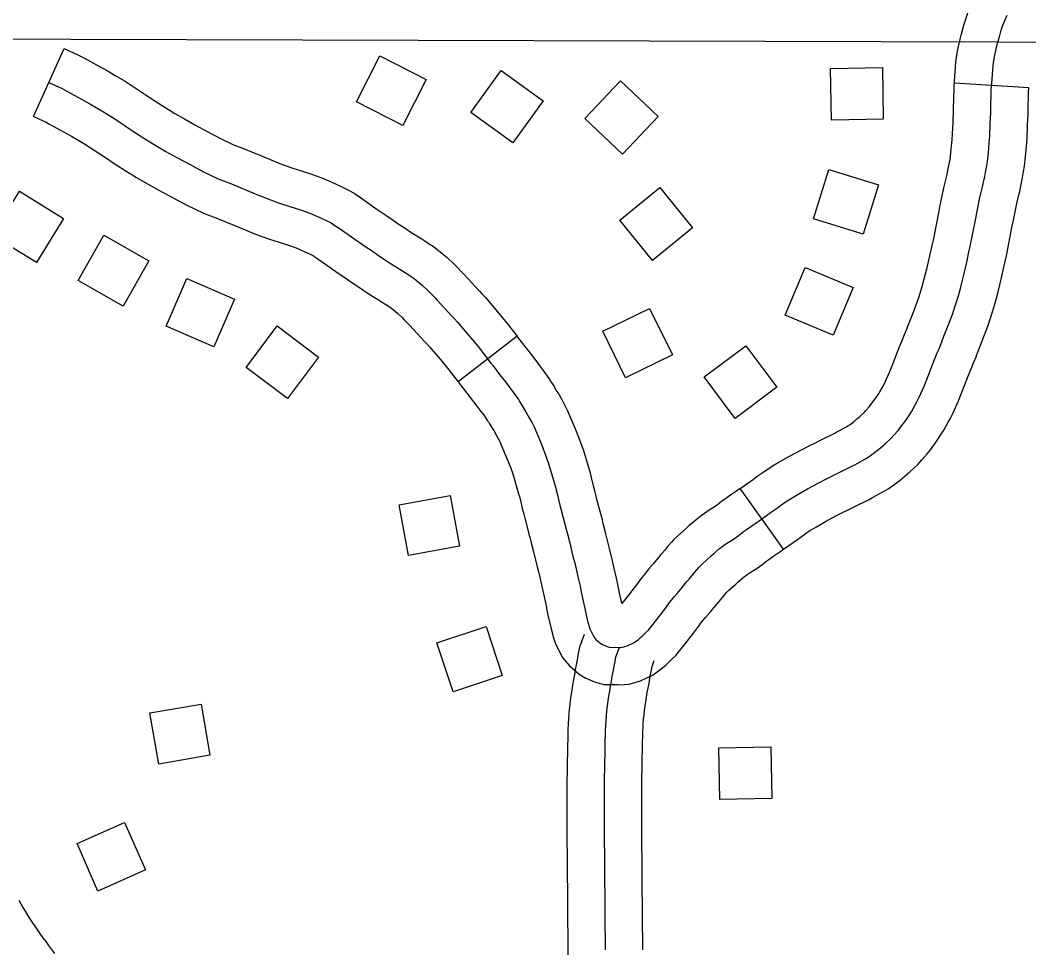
# Model space of a CAD drawing. Extents: x -19 to 366, y -4 to 359.
# Drawn here: x 138.6704 to 139.0544, y 196.672 to 197.026 of the extents above; entities that cross this region are included whole.
import ezdxf

# ---------------------------------------------------------------- set-up
doc = ezdxf.new("R2010")
doc.units = 0
for name, color, linetype in [('Level 31', 7, 'Continuous'), ('Level 5', 7, 'Continuous'), ('Level 56', 7, 'Continuous'), ('Level 60', 7, 'Continuous')]:
    doc.layers.add(name, color=color, linetype=linetype)

msp = doc.modelspace()

# ---------------------------------------------------------------- linework, layer by layer
at = {"layer": 'Level 31'}
for p, q in [((138.67543, 196.98928), (138.68718, 197.01515)), ((139.05435, 197.00023), (139.026, 197.00203)), ((139.026, 197.00203), (139.026, 197.00202)), ((138.85952, 196.9057), (138.83711, 196.88825)), ((138.96099, 196.82454), (138.94448, 196.84766)), ((138.87069, 196.80233), (138.87069, 196.80233))]:
    msp.add_line(p, q, dxfattribs=at)
for points in [[(139.026, 197.00202), (139.02604, 197.00261), (139.02644, 197.00837), (139.02662, 197.01007), (139.02687, 197.01189), (139.02736, 197.01483), (139.02822, 197.01876), (139.02858, 197.02027), (139.02924, 197.02267), (139.0296, 197.024), (139.03031, 197.02635), (139.03096, 197.02834), (139.03214, 197.03154), (139.03385, 197.03495), (139.03571, 197.03779), (139.03765, 197.04013), (139.03894, 197.04148), (139.04094, 197.04331), (139.04329, 197.04512), (139.04647, 197.04709), (139.04898, 197.04831), (139.0518, 197.04947), (139.05531, 197.05045)], [(139.00919, 196.87614), (139.00984, 196.87713), (139.01101, 196.87929), (139.01175, 196.8807), (139.01258, 196.88236), (139.01451, 196.88663), (139.01552, 196.88913), (139.01847, 196.89671), (139.0195, 196.89928), (139.02017, 196.90087), (139.02127, 196.90355), (139.02206, 196.90562), (139.02338, 196.90904), (139.0254, 196.91422), (139.02612, 196.9164), (139.02685, 196.91877), (139.02741, 196.92059), (139.02829, 196.9238), (139.02886, 196.92599), (139.02958, 196.92899), (139.03082, 196.93432), (139.03142, 196.93712), (139.0319, 196.93922), (139.03412, 196.95044), (139.03458, 196.95265), (139.03563, 196.95782), (139.03598, 196.9594), (139.03674, 196.96255), (139.03699, 196.96372), (139.03757, 196.96641), (139.03788, 196.96793), (139.03837, 196.97065), (139.03861, 196.9722), (139.03896, 196.9756), (139.03928, 196.97914), (139.0395, 196.98185), (139.03969, 196.98654), (139.03985, 196.99077), (139.03989, 196.99192), (139.04007, 196.99923), (139.04016, 197.00091), (139.04021, 197.00167), (139.04059, 197.00712), (139.04072, 197.00834), (139.04092, 197.00974), (139.04132, 197.01215), (139.04207, 197.0156), (139.04234, 197.01674), (139.04294, 197.01891), (139.04326, 197.02008), (139.04386, 197.02209), (139.04438, 197.02368), (139.04519, 197.02589), (139.04617, 197.02784)], [(138.68718, 197.01515), (138.69263, 197.01267), (138.69488, 197.01146), (138.69943, 197.00898), (138.70392, 197.00651), (138.70659, 197.00494), (138.7103, 197.0027), (138.71453, 196.99998), (138.71829, 196.99746), (138.72205, 196.99493), (138.72587, 196.99254), (138.72925, 196.99047), (138.73291, 196.98834), (138.73684, 196.98616), (138.74181, 196.98346), (138.74634, 196.98103), (138.75139, 196.97865), (138.75607, 196.97684), (138.76524, 196.973), (138.76949, 196.9713), (138.77339, 196.96989), (138.77415, 196.96964)], [(138.68131, 197.00221), (138.6863, 196.99994), (138.68811, 196.99897), (138.69261, 196.99652), (138.6969, 196.99416), (138.69933, 196.99273), (138.70278, 196.99064), (138.70674, 196.9881), (138.71037, 196.98567), (138.71431, 196.98301), (138.71841, 196.98045), (138.72198, 196.97827), (138.72589, 196.976), (138.73, 196.97371), (138.73506, 196.97096), (138.73995, 196.96834), (138.74578, 196.96559), (138.75077, 196.96366), (138.75986, 196.95986), (138.76444, 196.95802), (138.76877, 196.95646), (138.77308, 196.95505), (138.77714, 196.95371), (138.78059, 196.95251), (138.78448, 196.9508), (138.78667, 196.94975), (138.78871, 196.94875), (138.78984, 196.94809), (138.7918, 196.94673), (138.79862, 196.94197), (138.79976, 196.9412), (138.80162, 196.93995), (138.80433, 196.93808), (138.80634, 196.9367), (138.80863, 196.93515), (138.81098, 196.93361), (138.81329, 196.93215), (138.81571, 196.93067), (138.8167, 196.93004), (138.81834, 196.92895), (138.81923, 196.92834), (138.8203, 196.92757), (138.82207, 196.92615), (138.82353, 196.92495), (138.82565, 196.92292), (138.8267, 196.92188), (138.82846, 196.92007), (138.82897, 196.91954), (138.8348, 196.91318), (138.83566, 196.91225), (138.83686, 196.91092), (138.84186, 196.90508), (138.84467, 196.90166), (138.84947, 196.89549), (138.85038, 196.8943), (138.85287, 196.89107), (138.85511, 196.88821), (138.85714, 196.88552), (138.85807, 196.88427), (138.86003, 196.88149), (138.86047, 196.88083), (138.86114, 196.87979), (138.86229, 196.87786), (138.86289, 196.87687), (138.86432, 196.87436), (138.86524, 196.8726), (138.866, 196.87108), (138.8684, 196.86545), (138.86896, 196.86409), (138.87042, 196.86039), (138.87143, 196.85758), (138.87378, 196.84951), (138.87415, 196.8482), (138.87487, 196.84527), (138.87531, 196.84343), (138.87585, 196.8413), (138.8762, 196.8399), (138.8779, 196.83353), (138.87825, 196.8322), (138.87871, 196.83036), (138.87957, 196.82697), (138.88095, 196.8213), (138.88148, 196.81929), (138.88162, 196.81866), (138.88295, 196.81303), (138.8835, 196.81049), (138.88411, 196.80761), (138.88469, 196.8048), (138.88529, 196.80202), (138.88641, 196.7971), (138.88692, 196.79516), (138.88725, 196.79428), (138.88774, 196.79317), (138.88872, 196.79116), (138.88953, 196.79022), (138.89145, 196.7886), (138.89203, 196.78825), (138.89383, 196.78745), (138.89459, 196.78724), (138.89848, 196.78717)], [(139.00807, 196.9088), (139.0088, 196.91071), (139.01014, 196.91417), (139.01203, 196.91903), (139.01259, 196.92072), (139.01328, 196.92297), (139.01377, 196.92456), (139.01457, 196.92747), (139.01508, 196.92943), (139.01575, 196.93224), (139.01695, 196.93742), (139.01755, 196.9402), (139.01801, 196.94219), (139.0202, 196.95325), (139.02066, 196.9555), (139.02174, 196.96081), (139.02215, 196.96262), (139.02289, 196.96568), (139.0231, 196.9667), (139.02367, 196.96933), (139.02393, 196.9706), (139.02436, 196.97297), (139.02451, 196.974), (139.02482, 196.97696), (139.02513, 196.98037), (139.02532, 196.98273), (139.0255, 196.9871), (139.02565, 196.99127), (139.02569, 196.99233), (139.02588, 196.99979), (139.02598, 197.00174), (139.026, 197.00203)], [(139.03438, 196.89808), (139.03447, 196.89831), (139.03532, 196.90052), (139.03662, 196.9039), (139.03878, 196.90942), (139.03965, 196.91208), (139.04042, 196.91458), (139.04106, 196.91662), (139.04201, 196.92013), (139.04264, 196.92254), (139.04341, 196.92574), (139.04468, 196.93122), (139.04529, 196.93404), (139.04579, 196.93626), (139.04805, 196.94763), (139.04849, 196.94981), (139.04952, 196.95484), (139.04982, 196.95617), (139.0506, 196.95942), (139.05088, 196.96075), (139.05148, 196.96349), (139.05184, 196.96526), (139.05238, 196.96832), (139.0527, 196.97041), (139.0531, 196.97424), (139.05343, 196.97791), (139.05368, 196.98097), (139.05389, 196.98599), (139.05405, 196.99028), (139.05409, 196.99151), (139.05427, 196.99866), (139.05434, 197.00007), (139.05435, 197.00023)], [(138.67543, 196.98928), (138.67997, 196.98722), (138.68134, 196.98648), (138.68579, 196.98406), (138.68987, 196.98181), (138.69207, 196.98052), (138.69526, 196.97859), (138.69895, 196.97622), (138.70244, 196.97388), (138.70657, 196.9711), (138.71095, 196.96836), (138.71471, 196.96607), (138.71886, 196.96365), (138.72317, 196.96126), (138.72831, 196.95846), (138.73355, 196.95565), (138.74018, 196.95252), (138.74547, 196.95048), (138.75447, 196.94671), (138.75938, 196.94474), (138.76415, 196.94302), (138.76533, 196.94264)], [(138.77415, 196.96964), (138.7775, 196.96855), (138.78171, 196.96716), (138.7858, 196.96573), (138.79041, 196.9637), (138.79286, 196.96253), (138.79542, 196.96128), (138.79749, 196.96007), (138.79991, 196.95839), (138.80667, 196.95367), (138.80771, 196.95297), (138.80962, 196.95169), (138.81239, 196.94977), (138.81432, 196.94845), (138.8165, 196.94698), (138.81867, 196.94555), (138.8208, 196.94421), (138.82323, 196.94272), (138.82444, 196.94195), (138.82626, 196.94073), (138.82737, 196.93999), (138.8289, 196.93889), (138.83104, 196.93717), (138.83297, 196.93558), (138.83556, 196.93311), (138.83679, 196.93188), (138.83868, 196.92994), (138.83933, 196.92925), (138.84527, 196.92279), (138.84616, 196.92182), (138.84752, 196.92031), (138.85275, 196.9142), (138.85577, 196.91052), (138.85952, 196.9057)], [(138.76533, 196.94264), (138.76865, 196.94155), (138.77258, 196.94026), (138.77538, 196.93928), (138.77855, 196.93789), (138.78047, 196.93696), (138.782, 196.93622), (138.7822, 196.9361), (138.78369, 196.93506), (138.79057, 196.93027), (138.79181, 196.92943), (138.79362, 196.92821), (138.79627, 196.92638), (138.79835, 196.92495), (138.80076, 196.92333), (138.80328, 196.92167), (138.80579, 196.92009), (138.80819, 196.91862), (138.80895, 196.91813), (138.81042, 196.91716), (138.8111, 196.91669), (138.8117, 196.91626), (138.8131, 196.91514), (138.81409, 196.91432), (138.81574, 196.91274), (138.8166, 196.91189), (138.81824, 196.91021), (138.81861, 196.90982), (138.82433, 196.90358), (138.82516, 196.90268), (138.8262, 196.90153), (138.83097, 196.89596), (138.83356, 196.89279), (138.83711, 196.88825)], [(138.94448, 196.84766), (138.94486, 196.84794), (138.94823, 196.85031), (138.9495, 196.85122), (138.95096, 196.85231), (138.95325, 196.85392), (138.95535, 196.8553), (138.95683, 196.85622), (138.95893, 196.8575), (138.96324, 196.86001), (138.9678, 196.8624), (138.97097, 196.86403), (138.97312, 196.86508), (138.97505, 196.86604), (138.98047, 196.86873), (138.98129, 196.86917), (138.98494, 196.87115), (138.98545, 196.87146), (138.98632, 196.87207), (138.98782, 196.87319), (138.98878, 196.874), (138.99005, 196.87511), (138.99179, 196.87671), (138.99232, 196.87731), (138.9937, 196.87888), (138.99424, 196.87958), (138.99588, 196.88177), (138.99734, 196.88397), (138.99764, 196.88443), (138.99847, 196.88597), (138.99911, 196.88718), (138.99975, 196.88847), (139.00145, 196.89223), (139.00232, 196.89437), (139.00526, 196.90194), (139.00636, 196.90466), (139.00704, 196.9063), (139.00811, 196.9089)], [(138.89851, 196.80809), (138.89801, 196.81052), (138.89739, 196.81346), (138.8968, 196.81616), (138.89547, 196.82181), (138.89529, 196.82264), (138.89471, 196.82481), (138.89335, 196.83039), (138.89249, 196.83382), (138.89201, 196.83572), (138.89163, 196.83717), (138.88995, 196.84345), (138.88963, 196.84476), (138.88911, 196.8468), (138.88868, 196.84862), (138.88788, 196.85185), (138.88743, 196.85343), (138.88494, 196.86197), (138.88371, 196.8654), (138.88213, 196.8694), (138.8815, 196.87093), (138.87891, 196.87703), (138.87789, 196.87908), (138.87677, 196.88119), (138.87514, 196.88405), (138.87448, 196.88515), (138.87322, 196.88727), (138.87232, 196.88867), (138.87172, 196.88956), (138.86957, 196.89261), (138.86849, 196.89406), (138.86637, 196.89686), (138.86409, 196.89978), (138.86165, 196.90295), (138.86071, 196.90417), (138.85952, 196.9057)], [(138.96099, 196.82454), (138.96131, 196.82477), (138.96467, 196.82715), (138.96623, 196.82826), (138.96764, 196.82931), (138.96925, 196.83044), (138.97063, 196.83135), (138.97171, 196.83202), (138.97347, 196.83309), (138.97698, 196.83513), (138.98091, 196.83719), (138.98371, 196.83864), (138.98563, 196.83957), (138.98766, 196.84058), (138.99358, 196.84352), (138.99486, 196.84422), (138.999, 196.84646), (139.00085, 196.84757), (139.00295, 196.84903), (139.00549, 196.85093), (139.00725, 196.85241), (139.00903, 196.85396), (139.01213, 196.85682), (139.01366, 196.85855), (139.01567, 196.86085), (139.01686, 196.86241), (139.0191, 196.86538), (139.02104, 196.8683), (139.02205, 196.86984), (139.02355, 196.87262), (139.02439, 196.87423), (139.0254, 196.87625), (139.02757, 196.88103), (139.02872, 196.88389), (139.03168, 196.89148), (139.03265, 196.8939), (139.03329, 196.89545), (139.03438, 196.89807)], [(138.83711, 196.88825), (138.83823, 196.8868), (138.83912, 196.88564), (138.84165, 196.88235), (138.84385, 196.87955), (138.84578, 196.87699), (138.84657, 196.87593), (138.84834, 196.87341), (138.84863, 196.87299), (138.84906, 196.87231), (138.8501, 196.87056), (138.85064, 196.86968), (138.85186, 196.86753), (138.8526, 196.86613), (138.85309, 196.86514), (138.85529, 196.85996), (138.85579, 196.85877), (138.85713, 196.85538), (138.85791, 196.85319), (138.86012, 196.84559), (138.86042, 196.84455), (138.86107, 196.84193), (138.86151, 196.84006), (138.86207, 196.83785), (138.86244, 196.83634), (138.86417, 196.82989), (138.86449, 196.82869), (138.86493, 196.8269), (138.86578, 196.82354), (138.86718, 196.8178), (138.86767, 196.81595), (138.86777, 196.81552), (138.86909, 196.80989), (138.86961, 196.80752), (138.8702, 196.80471), (138.87069, 196.80233)], [(138.90956, 196.79372), (138.91229, 196.7972), (138.91537, 196.80117), (138.9164, 196.80254), (138.9176, 196.8042), (138.91829, 196.80508), (138.91941, 196.80647), (138.92043, 196.8077), (138.92236, 196.80995), (138.92409, 196.81209), (138.92499, 196.81309), (138.9256, 196.8138), (138.92675, 196.81517), (138.92784, 196.81653), (138.92878, 196.81762), (138.92926, 196.81811), (138.93037, 196.81917), (138.93152, 196.82025), (138.93339, 196.82195), (138.93434, 196.82276), (138.93664, 196.82475), (138.93803, 196.82582), (138.93903, 196.82653), (138.94049, 196.82753), (138.94312, 196.82918), (138.94448, 196.83025), (138.94578, 196.83124), (138.9472, 196.83225), (138.94889, 196.8334), (138.95137, 196.83513), (138.95309, 196.83635), (138.95645, 196.83873), (138.95787, 196.83974), (138.9593, 196.84081), (138.96125, 196.84218), (138.96299, 196.84333), (138.96427, 196.84412), (138.9662, 196.8453), (138.97011, 196.84757), (138.97436, 196.8498), (138.97734, 196.85134), (138.97937, 196.85233), (138.98136, 196.85331), (138.98703, 196.85612), (138.98807, 196.8567), (138.99197, 196.85881), (138.99315, 196.85952), (138.99464, 196.86055), (138.99665, 196.86206), (138.99802, 196.8632), (138.99954, 196.86453), (139.00196, 196.86676), (139.00299, 196.86793), (139.00468, 196.86987), (139.00555, 196.87099), (139.00749, 196.87357), (139.00919, 196.87614)], [(138.94448, 196.84766), (138.94319, 196.84674), (138.94084, 196.84511), (138.93907, 196.8439), (138.93733, 196.84266), (138.9358, 196.84149), (138.93494, 196.84082), (138.9327, 196.83941), (138.93089, 196.83817), (138.92956, 196.83722), (138.92767, 196.83576), (138.92508, 196.83353), (138.924, 196.83261), (138.92189, 196.83069), (138.92058, 196.82946), (138.91926, 196.8282), (138.91833, 196.82724), (138.91694, 196.82564), (138.91577, 196.82419), (138.91477, 196.82298), (138.91431, 196.82246), (138.91328, 196.82131), (138.91144, 196.81904), (138.90959, 196.81688), (138.90841, 196.81547), (138.90716, 196.8139), (138.90626, 196.81276), (138.90496, 196.81096), (138.90407, 196.80978), (138.9011, 196.80595), (138.89944, 196.80384), (138.89916, 196.80511), (138.89858, 196.80775), (138.89851, 196.80809)], [(138.87069, 196.80233), (138.87079, 196.80185), (138.87143, 196.79894), (138.87261, 196.79372), (138.87338, 196.7908), (138.8741, 196.78891), (138.87483, 196.78722), (138.87677, 196.78325), (138.87951, 196.78009), (138.88317, 196.77699), (138.88549, 196.77562), (138.889, 196.77405), (138.89253, 196.77306), (138.89764, 196.77298), (138.89869, 196.77287), (138.90224, 196.77317), (138.90655, 196.7744), (138.90862, 196.77541), (138.9095, 196.77587), (138.9113, 196.77674), (138.91441, 196.77893), (138.91615, 196.78039), (138.91682, 196.78102), (138.9181, 196.78227), (138.91825, 196.78243), (138.92, 196.78402), (138.92349, 196.78846), (138.92667, 196.79256), (138.92784, 196.79412), (138.92894, 196.79565), (138.92941, 196.79625), (138.9304, 196.79747), (138.93128, 196.79853), (138.93327, 196.80085), (138.9349, 196.80287), (138.93566, 196.80371), (138.93644, 196.80462), (138.93773, 196.80616), (138.93874, 196.80742), (138.93924, 196.80799), (138.93926, 196.80802), (138.94016, 196.80888), (138.94115, 196.80981), (138.94278, 196.81128), (138.94359, 196.81198), (138.94562, 196.81373), (138.94651, 196.81441), (138.94717, 196.81489), (138.94828, 196.81565), (138.9513, 196.81755), (138.95316, 196.819), (138.95423, 196.81982), (138.95532, 196.8206), (138.95694, 196.8217), (138.95956, 196.82352), (138.96099, 196.82454)], [(138.87867, 196.73741), (138.87868, 196.73861), (138.87872, 196.7405), (138.87873, 196.7424), (138.87877, 196.74438), (138.87881, 196.74628), (138.87885, 196.74817), (138.87889, 196.75006), (138.87893, 196.75205), (138.87899, 196.75403), (138.87905, 196.75592), (138.87912, 196.7579), (138.87922, 196.76014), (138.8794, 196.76239), (138.87961, 196.76453), (138.87987, 196.76668), (138.88015, 196.76873), (138.88046, 196.77087), (138.8808, 196.77283), (138.88111, 196.77479), (138.88149, 196.77684), (138.88184, 196.77871), (138.88217, 196.78049), (138.88249, 196.78236), (138.88284, 196.78423), (138.88337, 196.78733), (138.88518, 196.79215)], [(138.89848, 196.78717), (138.89884, 196.78714), (138.89969, 196.78721), (138.90142, 196.7877), (138.90219, 196.78808), (138.90313, 196.78857), (138.90408, 196.78903), (138.90573, 196.79019), (138.9067, 196.79101), (138.907, 196.79129), (138.90808, 196.79234), (138.9084, 196.79267), (138.90956, 196.79372)], [(138.89317, 196.672), (138.89316, 196.6739), (138.89315, 196.67579), (138.89314, 196.67769), (138.89313, 196.67959), (138.89312, 196.68149), (138.89312, 196.68338), (138.89308, 196.68528), (138.89307, 196.68718), (138.89306, 196.68907), (138.89305, 196.69097), (138.89302, 196.69287), (138.89301, 196.69477), (138.893, 196.69667), (138.89297, 196.69857), (138.89296, 196.70046), (138.89295, 196.70236), (138.89291, 196.70426), (138.89291, 196.70616), (138.8929, 196.70806), (138.89289, 196.70996), (138.89288, 196.71185), (138.89287, 196.71375), (138.89286, 196.71565), (138.89285, 196.71755), (138.89284, 196.71945), (138.89283, 196.72134), (138.89282, 196.72324), (138.89283, 196.72514), (138.89282, 196.72704), (138.89284, 196.72893), (138.89283, 196.73083), (138.89284, 196.73273), (138.89286, 196.73462), (138.89287, 196.73652), (138.89288, 196.73841), (138.89292, 196.74031), (138.89294, 196.74221), (138.89297, 196.7441), (138.89301, 196.74599), (138.89305, 196.74789), (138.89309, 196.74978), (138.89313, 196.75167), (138.89319, 196.75356), (138.89325, 196.75546), (138.89331, 196.75735), (138.8934, 196.75924), (138.89355, 196.76112), (138.89373, 196.763), (138.89396, 196.76488), (138.89421, 196.76676), (138.89449, 196.76863), (138.89481, 196.7705), (138.89511, 196.77238), (138.89546, 196.77425), (138.8958, 196.77612), (138.89615, 196.77799), (138.89647, 196.77986), (138.89682, 196.78173), (138.89714, 196.7836), (138.89848, 196.78717)], [(138.90708, 196.73721), (138.90709, 196.73822), (138.90713, 196.74011), (138.90714, 196.74201), (138.90718, 196.74382), (138.90721, 196.74571), (138.90725, 196.7476), (138.90729, 196.74949), (138.90733, 196.7513), (138.90739, 196.7531), (138.90745, 196.75499), (138.90751, 196.7568), (138.90757, 196.75833), (138.9077, 196.75985), (138.90786, 196.76147), (138.90805, 196.76308), (138.90828, 196.76478), (138.90852, 196.76639), (138.90882, 196.76818), (138.90911, 196.76996), (138.90942, 196.77166), (138.90977, 196.77353), (138.91013, 196.77548), (138.91046, 196.77736), (138.9108, 196.77923), (138.91091, 196.77987), (138.91178, 196.7822)], [(138.87895, 196.67012), (138.87897, 196.67202), (138.87896, 196.67383), (138.87895, 196.67572), (138.87894, 196.67762), (138.87893, 196.67951), (138.87892, 196.68141), (138.87891, 196.68322), (138.87888, 196.68512), (138.87887, 196.68711), (138.87886, 196.689), (138.87885, 196.69081), (138.87882, 196.69271), (138.87881, 196.6947), (138.8788, 196.69651), (138.87876, 196.69841), (138.87875, 196.70039), (138.87874, 196.7022), (138.87871, 196.7041), (138.8787, 196.70609), (138.87869, 196.70798), (138.87868, 196.70989), (138.87867, 196.71178), (138.87866, 196.71368), (138.87865, 196.71558), (138.87864, 196.71748), (138.87863, 196.71937), (138.87862, 196.72127), (138.87861, 196.72326), (138.87863, 196.72516), (138.87862, 196.72706), (138.87863, 196.72895), (138.87862, 196.73085), (138.87864, 196.73283), (138.87865, 196.73473), (138.87867, 196.73662), (138.87867, 196.73741)], [(138.90738, 196.67198), (138.90737, 196.67397), (138.90736, 196.67586), (138.90735, 196.67776), (138.90734, 196.67966), (138.90733, 196.68156), (138.90732, 196.68354), (138.90729, 196.68544), (138.90728, 196.68725), (138.90727, 196.68914), (138.90726, 196.69113), (138.90722, 196.69303), (138.90721, 196.69484), (138.9072, 196.69683), (138.90717, 196.69872), (138.90716, 196.70054), (138.90715, 196.70252), (138.90712, 196.70442), (138.90711, 196.70623), (138.9071, 196.70813), (138.90709, 196.71003), (138.90708, 196.71193), (138.90707, 196.71383), (138.90706, 196.71572), (138.90705, 196.71762), (138.90704, 196.71952), (138.90703, 196.72142), (138.90702, 196.72323), (138.90704, 196.72512), (138.90703, 196.72702), (138.90704, 196.72892), (138.90703, 196.73081), (138.90705, 196.73262), (138.90706, 196.73451), (138.90707, 196.73641), (138.90708, 196.73721)], [(138.66986, 196.69088), (138.67063, 196.68949), (138.67142, 196.68811), (138.67225, 196.68672), (138.67319, 196.68522), (138.67408, 196.68378), (138.67498, 196.68242), (138.67595, 196.68099), (138.67698, 196.67951), (138.67801, 196.67803), (138.67903, 196.67661), (138.68011, 196.67513), (138.68119, 196.67366), (138.6823, 196.67219), (138.68346, 196.67066)]]:
    msp.add_lwpolyline(points, dxfattribs=at)
at = {"layer": 'Level 5'}
msp.add_lwpolyline([(139.35049, 197.01666), (138.64546, 197.01867), (138.40192, 197.01989)], dxfattribs=at)
at = {"layer": 'Level 56'}
for points in [[(138.82496, 197.00339), (138.81599, 196.98584), (138.79839, 196.99483), (138.80735, 197.01238)], [(138.85346, 197.0068), (138.86944, 196.99526), (138.85786, 196.97923), (138.84188, 196.99078)], [(138.97918, 196.98787), (138.97883, 197.00758), (138.9986, 197.00793), (138.99894, 196.98822)], [(138.91326, 196.98926), (138.8997, 196.97494), (138.88535, 196.98853), (138.8989, 197.00285)], [(138.99712, 196.96329), (138.99131, 196.94445), (138.97242, 196.95028), (138.97823, 196.96912)], [(138.67007, 196.96079), (138.68689, 196.95051), (138.67657, 196.93364), (138.65976, 196.94393)], [(138.8986, 196.94984), (138.91392, 196.96223), (138.92636, 196.94686), (138.91103, 196.93446)], [(138.70962, 196.91713), (138.69248, 196.92686), (138.70225, 196.94405), (138.71939, 196.93432)], [(138.98747, 196.9242), (138.97988, 196.90601), (138.96163, 196.91362), (138.96922, 196.93181)], [(138.75197, 196.91969), (138.74411, 196.90161), (138.72598, 196.90951), (138.73385, 196.92758)], [(138.91001, 196.91622), (138.91865, 196.8985), (138.90087, 196.88984), (138.89224, 196.90756)], [(138.78399, 196.89768), (138.77218, 196.8819), (138.75635, 196.89374), (138.76815, 196.90953)], [(138.94659, 196.90199), (138.9584, 196.88621), (138.94258, 196.87436), (138.93076, 196.89013)], [(138.83409, 196.84502), (138.83762, 196.82563), (138.81817, 196.82208), (138.81464, 196.84148)], [(138.84774, 196.79513), (138.85392, 196.77641), (138.83515, 196.77022), (138.82897, 196.78893)], [(138.72314, 196.74275), (138.71978, 196.76218), (138.73927, 196.76554), (138.74262, 196.74611)], [(138.93675, 196.72923), (138.9364, 196.74894), (138.95617, 196.74928), (138.95652, 196.72957)], [(138.71011, 196.72043), (138.71808, 196.7024), (138.7, 196.6944), (138.69203, 196.71243)]]:
    msp.add_lwpolyline(points, close=True, dxfattribs=at)
at = {"layer": 'Level 60'}
for points in [[(146.77834, 1.69699), (146.57878, 10.31313), (146.37852, 18.92942), (146.17757, 27.54584), (145.97591, 36.16241), (145.77356, 44.77911), (145.57052, 53.39596), (145.36679, 62.01295), (145.16236, 70.63008), (144.95724, 79.24735), (144.75142, 87.86477), (144.54492, 96.48232), (144.33773, 105.10002), (144.12986, 113.71787), (143.92129, 122.33585), (143.71204, 130.95398), (143.5021, 139.57225), (143.29148, 148.19067), (143.08018, 156.80923), (142.8682, 165.42794), (142.65553, 174.04679), (142.44218, 182.66579), (142.22816, 191.28493), (142.01345, 199.90421), (141.79807, 208.52365), (141.58202, 217.14322), (141.36528, 225.76295), (141.14788, 234.38282), (140.9298, 243.00284), (140.71105, 251.623), (140.49162, 260.24332), (140.27153, 268.86377), (140.05077, 277.48438), (139.82934, 286.10514), (139.60724, 294.72604), (139.38447, 303.34709), (139.16105, 311.96829), (138.93695, 320.58964), (138.7122, 329.21114), (138.48678, 337.83278), (138.2607, 346.45458)], [(139.44064, 1.53154), (139.25106, 10.14733), (139.06082, 18.76327), (138.86992, 27.37935), (138.67836, 35.99557), (138.48613, 44.61194), (138.29325, 53.22845), (138.09971, 61.84511), (137.9055, 70.46191), (137.71065, 79.07885), (137.51513, 87.69595), (137.31896, 96.31318), (137.12214, 104.93057), (136.92466, 113.54809), (136.72653, 122.16577), (136.52775, 130.78359), (136.32832, 139.40156), (136.12824, 148.01968), (135.9275, 156.63794), (135.72612, 165.25636), (135.5241, 173.87492), (135.32143, 182.49362), (135.11811, 191.11248), (134.91415, 199.73149), (134.70954, 208.35064), (134.50429, 216.96995), (134.2984, 225.5894), (134.09187, 234.209), (133.8847, 242.82876), (133.6769, 251.44866), (133.46845, 260.06872), (133.25937, 268.68892), (133.04965, 277.30928), (132.8393, 285.92978), (132.62831, 294.55044), (132.41669, 303.17125), (132.20444, 311.79221), (131.99156, 320.41333), (131.77805, 329.0346), (131.56391, 337.65601), (131.34914, 346.27759)], [(0, 189.51617), (7.11214, 189.52059), (14.22427, 189.53386), (21.33637, 189.55597), (28.44845, 189.58693), (35.56048, 189.62672), (42.67245, 189.67537), (49.78436, 189.73285), (56.89619, 189.79918), (64.00793, 189.87436), (71.11958, 189.95838), (78.23111, 190.05124), (85.34253, 190.15294), (92.45381, 190.26349), (99.56495, 190.38288), (106.67593, 190.51112), (113.78675, 190.6482), (120.89739, 190.79412), (128.00785, 190.94888), (135.11811, 191.11248), (142.22816, 191.28493), (149.33799, 191.46621), (156.44759, 191.65634), (163.55694, 191.85531), (170.66605, 192.06312), (177.77489, 192.27977), (184.88345, 192.50526), (191.99173, 192.73959), (199.09971, 192.98276), (206.20739, 193.23477), (213.31474, 193.49561), (220.42177, 193.7653), (227.52845, 194.04382), (234.63479, 194.33118), (241.74076, 194.62738), (248.84635, 194.93241), (255.95157, 195.24628), (263.05638, 195.56898), (270.16079, 195.90052), (277.26478, 196.24089), (284.36834, 196.5901), (291.47147, 196.94814), (298.57414, 197.31501), (305.67635, 197.69072), (312.77809, 198.07525), (319.87934, 198.46862), (326.9801, 198.87082), (334.08035, 199.28185), (341.18009, 199.7017)]]:
    msp.add_spline(points, degree=3, dxfattribs=at)

doc.saveas('drawing.dxf')
